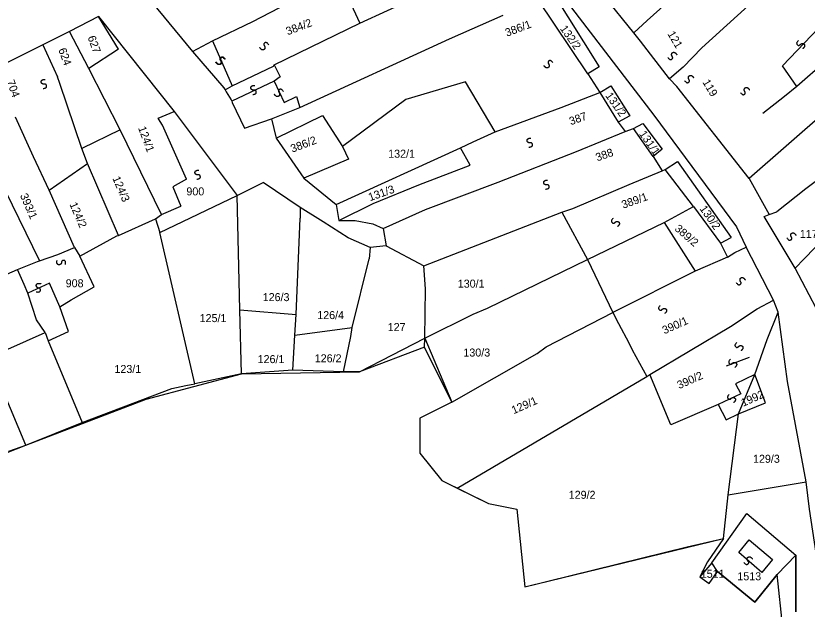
# Model space of a CAD drawing. Extents: x -581999 to -572728, y -1219553 to -1212032.
# Drawn here: x -577580.3 to -577382.6, y -1215951.5 to -1215803.1 of the extents above; entities that cross this region are included whole.
import ezdxf

# ---------------------------------------------------------------- set-up
doc = ezdxf.new("R2010")
doc.units = 0
for name, color, linetype in [('Vrstva 1', 7, 'Continuous'), ('Vrstva 2', 7, 'Continuous'), ('Vrstva 4', 7, 'Continuous'), ('Vrstva 6', 7, 'Continuous'), ('Vrstva 63', 7, 'Continuous')]:
    doc.layers.add(name, color=color, linetype=linetype)

msp = doc.modelspace()

# ---------------------------------------------------------------- linework, layer by layer
at = {"layer": 'Vrstva 1'}
for p, q in [((-577422.648, -1215804.265), (-577425.981, -1215807.36)), ((-577413.636, -1215815.975), (-577417.003, -1215818.866)), ((-577371.779, -1215821.535), (-577397.14, -1215843.8)), ((-577515.277, -1215833.708), (-577508.371, -1215843.674)), ((-577393.383, -1215853.261), (-577392.107, -1215852.76)), ((-577385.654, -1215866.256), (-577393.383, -1215853.261)), ((-577391.042, -1215874.211), (-577397.913, -1215860.961)), ((-577385.654, -1215866.256), (-577383.361, -1215863.881)), ((-577380.404, -1215876.241), (-577385.654, -1215866.256)), ((-577395.126, -1215876.399), (-577391.042, -1215874.211)), ((-577389.876, -1215877.22), (-577391.042, -1215874.211)), ((-577524.331, -1215876.673), (-577510.331, -1215877.767)), ((-577401.834, -1215880.777), (-577395.126, -1215876.399)), ((-577392.647, -1215884.059), (-577389.876, -1215877.22)), ((-577387.542, -1215894.592), (-577389.876, -1215877.22)), ((-577510.623, -1215882.965), (-577496.331, -1215881.05)), ((-577429.802, -1215880.078), (-577427.184, -1215884.891)), ((-577421.958, -1215892.814), (-577401.834, -1215880.777)), ((-577427.184, -1215884.891), (-577426.358, -1215886.629)), ((-577395.709, -1215892.814), (-577392.647, -1215884.059)), ((-577426.358, -1215886.629), (-577422.695, -1215893.339)), ((-577416.708, -1215905.398), (-577421.958, -1215892.814)), ((-577399.792, -1215902.662), (-577395.709, -1215892.814)), ((-577393.084, -1215899.926), (-577395.709, -1215892.814)), ((-577382.876, -1215919.624), (-577387.542, -1215894.592)), ((-577471.38, -1215899.731), (-577479.415, -1215903.757)), ((-577404.896, -1215900.337), (-577416.708, -1215905.398)), ((-577404.896, -1215900.337), (-577402.855, -1215904.167)), ((-577399.792, -1215902.662), (-577393.084, -1215899.926)), ((-577402.855, -1215904.167), (-577399.792, -1215902.662)), ((-577402.417, -1215922.906), (-577399.792, -1215902.662)), ((-577479.415, -1215903.757), (-577479.415, -1215912.511)), ((-577582.079, -1215911.964), (-577577.812, -1215910.442)), ((-577479.415, -1215912.511), (-577473.874, -1215919.35)), ((-577473.874, -1215919.35), (-577470.082, -1215921.265)), ((-577402.417, -1215922.906), (-577382.876, -1215919.624)), ((-577470.082, -1215921.265), (-577462.207, -1215925.095)), ((-577403.584, -1215933.849), (-577402.417, -1215922.906)), ((-577462.207, -1215925.095), (-577455.207, -1215926.463)), ((-577455.207, -1215926.463), (-577453.166, -1215945.886)), ((-577406.5, -1215939.868), (-577397.75, -1215927.557)), ((-577397.75, -1215927.557), (-577385.501, -1215937.953)), ((-577453.166, -1215945.886), (-577403.584, -1215933.849)), ((-577385.484, -1215952.122), (-577385.501, -1215937.953)), ((-577406.5, -1215939.868), (-577409.417, -1215943.424)), ((-577407.084, -1215945.066), (-577405.042, -1215942.056)), ((-577409.417, -1215943.424), (-577407.084, -1215945.066)), ((-577383.717, -1216002.678), (-577390.123, -1215942.798))]:
    msp.add_line(p, q, dxfattribs=at)
for points in [[(-577415.225, -1215820.765), (-577417.003, -1215818.866), (-577424.293, -1215809.474), (-577425.981, -1215807.36), (-577433.385, -1215798.112), (-577434.793, -1215796.187), (-577436.416, -1215793.567), (-577447.16, -1215776.59), (-577450.88, -1215770.44), (-577453.896, -1215765.669), (-577462.159, -1215751.762), (-577469.308, -1215740.589), (-577470.545, -1215738.478), (-577475.958, -1215729.249), (-577483.606, -1215715.574), (-577485.422, -1215712.277), (-577489.417, -1215702.652), (-577494.758, -1215693.186)], [(-577496.282, -1215710.3), (-577479.426, -1215742.275), (-577461.278, -1215772.317), (-577446.155, -1215794.936), (-577420.966, -1215827.922), (-577400.326, -1215855.892), (-577397.913, -1215860.961)], [(-577499.385, -1215794.155), (-577494.35, -1215804.949)], [(-577549.177, -1215796.215), (-577536.187, -1215812.009)], [(-577408.917, -1215811.092), (-577391.151, -1215794.873)], [(-577449.81, -1215798.999), (-577446.325, -1215797.019), (-577434.643, -1215815.868), (-577437.449, -1215817.602)], [(-577413.845, -1215796.392), (-577422.648, -1215804.265)], [(-577521.147, -1215804.547), (-577512.304, -1215799.926)], [(-577494.35, -1215804.949), (-577480.581, -1215798.517)], [(-577437.449, -1215817.602), (-577449.81, -1215798.999)], [(-577559.683, -1215803.248), (-577566.876, -1215807.026)], [(-577554.705, -1215811.481), (-577559.683, -1215803.248)], [(-577559.683, -1215803.248), (-577540.742, -1215827.02)], [(-577472.01, -1215808.911), (-577458.586, -1215802.977)], [(-577531.179, -1215809.331), (-577521.147, -1215804.547)], [(-577515.771, -1215815.342), (-577494.35, -1215804.949)], [(-577566.876, -1215807.026), (-577573.596, -1215810.33)], [(-577562.096, -1215816.291), (-577566.876, -1215807.026)], [(-577536.187, -1215812.009), (-577531.179, -1215809.331)], [(-577509.402, -1215826.062), (-577472.01, -1215808.911)], [(-577573.596, -1215810.33), (-577585.958, -1215816.562)], [(-577573.596, -1215810.33), (-577569.869, -1215818.407)], [(-577554.705, -1215811.481), (-577562.096, -1215816.291)], [(-577536.187, -1215812.009), (-577528.351, -1215821.115), (-577528.052, -1215821.631), (-577527.753, -1215822.148), (-577526.5, -1215824.104), (-577526.37, -1215824.455)], [(-577413.636, -1215815.975), (-577408.917, -1215811.092)], [(-577526.314, -1215820.623), (-577515.942, -1215815.674)], [(-577515.942, -1215815.674), (-577515.771, -1215815.342)], [(-577554.287, -1215831.612), (-577562.096, -1215816.291)], [(-577437.449, -1215817.602), (-577434.448, -1215822.273)], [(-577569.288, -1215820.069), (-577569.869, -1215818.407)], [(-577460.601, -1215832.153), (-577467.971, -1215819.61), (-577482.914, -1215824.049), (-577498.742, -1215835.782)], [(-577563.834, -1215836.332), (-577569.288, -1215820.069)], [(-577528.052, -1215821.631), (-577526.314, -1215820.623)], [(-577434.448, -1215822.273), (-577431.727, -1215820.622), (-577426.938, -1215828.094), (-577429.827, -1215829.745)], [(-577397.14, -1215843.8), (-577415.225, -1215820.765)], [(-577444.127, -1215826.06), (-577434.448, -1215822.273)], [(-577434.448, -1215822.273), (-577429.827, -1215829.745)], [(-577526.37, -1215824.455), (-577526.239, -1215824.806), (-577523.236, -1215831.201), (-577516.441, -1215828.896)], [(-577544.748, -1215828.671), (-577540.742, -1215827.02)], [(-577540.742, -1215827.02), (-577525.022, -1215848.011)], [(-577516.441, -1215828.896), (-577509.402, -1215826.062)], [(-577460.601, -1215832.153), (-577444.127, -1215826.06)], [(-577575.864, -1215838.36), (-577580.379, -1215828.477)], [(-577544.228, -1215829.545), (-577544.748, -1215828.671)], [(-577537.658, -1215843.952), (-577543.709, -1215830.418), (-577544.228, -1215829.545)], [(-577516.441, -1215828.896), (-577515.277, -1215833.708)], [(-577515.277, -1215833.708), (-577503.718, -1215828.077), (-577498.742, -1215835.782)], [(-577429.827, -1215829.745), (-577428.144, -1215832.069)], [(-577554.287, -1215831.612), (-577563.834, -1215836.332)], [(-577543.932, -1215852.829), (-577554.287, -1215831.612)], [(-577428.144, -1215832.069), (-577426.022, -1215831.329)], [(-577426.022, -1215831.329), (-577423.728, -1215830.008), (-577418.849, -1215836.485), (-577421.145, -1215838.301)], [(-577421.145, -1215838.301), (-577426.022, -1215831.329)], [(-577361.94, -1215830.639), (-577382.958, -1215846.359)], [(-577589.92, -1215832.782), (-577574.41, -1215864.384)], [(-577466.037, -1215834.627), (-577460.601, -1215832.153)], [(-577440.287, -1215837.01), (-577428.144, -1215832.069)], [(-577498.742, -1215835.782), (-577497.231, -1215838.936), (-577508.371, -1215843.674)], [(-577469.266, -1215836.11), (-577466.037, -1215834.627)], [(-577562.441, -1215840.011), (-577563.834, -1215836.332)], [(-577500.264, -1215850.325), (-577469.266, -1215836.11)], [(-577479.645, -1215845.383), (-577466.808, -1215840.478), (-577469.266, -1215836.11)], [(-577459.818, -1215844.753), (-577440.287, -1215837.01)], [(-577572.014, -1215846.752), (-577575.864, -1215838.36)], [(-577421.145, -1215838.301), (-577418.878, -1215841.871)], [(-577418.112, -1215841.54), (-577415.053, -1215839.56), (-577401.62, -1215858.525)], [(-577572.014, -1215846.752), (-577562.441, -1215840.011)], [(-577554.645, -1215858.055), (-577562.441, -1215840.011)], [(-577418.878, -1215841.871), (-577418.112, -1215841.54)], [(-577411.045, -1215850.838), (-577418.112, -1215841.54)], [(-577508.371, -1215843.674), (-577500.264, -1215850.325)], [(-577427.112, -1215845.33), (-577418.878, -1215841.871)], [(-577537.658, -1215843.952), (-577541.061, -1215845.853), (-577539.101, -1215850.707)], [(-577525.022, -1215848.011), (-577518.542, -1215844.825)], [(-577509.307, -1215851.026), (-577518.542, -1215844.825)], [(-577491.085, -1215850.058), (-577479.645, -1215845.383)], [(-577477.99, -1215851.506), (-577459.818, -1215844.753)], [(-577441.209, -1215851.262), (-577427.112, -1215845.33)], [(-577397.14, -1215843.8), (-577392.107, -1215852.76), (-577390.24, -1215852.101)], [(-577565.626, -1215861.056), (-577572.014, -1215846.752)], [(-577382.958, -1215846.359), (-577390.24, -1215852.101)], [(-577544.322, -1215857.31), (-577525.022, -1215848.011)], [(-577523.945, -1215892.66), (-577524.331, -1215876.673), (-577525.022, -1215848.011)], [(-577543.932, -1215852.829), (-577539.101, -1215850.707)], [(-577491.775, -1215861.065), (-577497.277, -1215858.623), (-577503.531, -1215854.644), (-577509.307, -1215851.026)], [(-577509.307, -1215851.026), (-577509.299, -1215853.698)], [(-577500.264, -1215850.325), (-577499.606, -1215854.304), (-577495.537, -1215854.314)], [(-577499.606, -1215854.304), (-577491.085, -1215850.058)], [(-577488.596, -1215856.32), (-577477.99, -1215851.506)], [(-577443.925, -1215852.25), (-577441.209, -1215851.262)], [(-577418.352, -1215854.796), (-577411.045, -1215850.838)], [(-577411.045, -1215850.838), (-577404.319, -1215859.966)], [(-577545.465, -1215853.893), (-577543.932, -1215852.829)], [(-577478.4, -1215865.594), (-577443.925, -1215852.25)], [(-577443.925, -1215852.25), (-577437.547, -1215864.031)], [(-577554.645, -1215858.055), (-577545.465, -1215853.893)], [(-577545.465, -1215853.893), (-577544.322, -1215857.31)], [(-577511.13, -1215891.74), (-577510.623, -1215882.965), (-577510.331, -1215877.767), (-577509.299, -1215853.698)], [(-577495.537, -1215854.314), (-577491.133, -1215855.154)], [(-577491.133, -1215855.154), (-577488.596, -1215856.32)], [(-577437.547, -1215864.031), (-577418.352, -1215854.796)], [(-577418.352, -1215854.796), (-577410.584, -1215866.95)], [(-577535.592, -1215895.123), (-577544.322, -1215857.31)], [(-577488.596, -1215856.32), (-577487.77, -1215860.632)], [(-577564.323, -1215863.215), (-577555.127, -1215858.138), (-577554.645, -1215858.055)], [(-577404.319, -1215859.966), (-577401.62, -1215858.525)], [(-577377.943, -1215858.301), (-577383.361, -1215863.881)], [(-577569.79, -1215862.804), (-577565.626, -1215861.056)], [(-577565.626, -1215861.056), (-577564.323, -1215863.215)], [(-577491.775, -1215861.065), (-577492.085, -1215863.913)], [(-577487.77, -1215860.632), (-577491.775, -1215861.065)], [(-577487.77, -1215860.632), (-577478.4, -1215865.594)], [(-577404.319, -1215859.966), (-577402.527, -1215863.502)], [(-577400.736, -1215862.299), (-577397.913, -1215860.961)], [(-577574.41, -1215864.384), (-577569.79, -1215862.804)], [(-577566.519, -1215874.138), (-577560.752, -1215870.904), (-577564.323, -1215863.215)], [(-577402.527, -1215863.502), (-577410.584, -1215866.95), (-577431.2, -1215877.289)], [(-577402.527, -1215863.502), (-577400.736, -1215862.299)], [(-577579.863, -1215866.565), (-577574.893, -1215864.549), (-577574.41, -1215864.384)], [(-577498.453, -1215892.104), (-577496.647, -1215883.339), (-577496.331, -1215881.05), (-577492.085, -1215863.913)], [(-577462.522, -1215876.236), (-577437.547, -1215864.031)], [(-577437.547, -1215864.031), (-577431.2, -1215877.289)], [(-577583.893, -1215868.313), (-577579.863, -1215866.565)], [(-577578.236, -1215870.284), (-577579.863, -1215866.565)], [(-577478.023, -1215871.413), (-577478.4, -1215865.594)], [(-577577.325, -1215872.49), (-577578.236, -1215870.284)], [(-577478.112, -1215883.722), (-577478.023, -1215871.413)], [(-577575.17, -1215879.105), (-577577.325, -1215872.49)], [(-577569.288, -1215875.871), (-577566.519, -1215874.138)], [(-577572.198, -1215884.373), (-577567.13, -1215882.021), (-577569.288, -1215875.871)], [(-577466.099, -1215877.705), (-577462.522, -1215876.236)], [(-577447.828, -1215885.879), (-577431.2, -1215877.289)], [(-577431.2, -1215877.289), (-577429.802, -1215880.078)], [(-577572.992, -1215882.344), (-577575.17, -1215879.105)], [(-577478.112, -1215883.722), (-577466.099, -1215877.705)], [(-577572.992, -1215882.344), (-577572.198, -1215884.373)], [(-577572.198, -1215884.373), (-577563.712, -1215904.796)], [(-577478.241, -1215885.973), (-577478.112, -1215883.722)], [(-577478.241, -1215885.973), (-577494.459, -1215892.113), (-577498.453, -1215892.104)], [(-577471.38, -1215899.731), (-577478.241, -1215885.973)], [(-577450.058, -1215887.576), (-577447.828, -1215885.879)], [(-577577.812, -1215910.442), (-577587.098, -1215888.53)], [(-577471.38, -1215899.731), (-577450.058, -1215887.576)], [(-577523.945, -1215892.66), (-577535.592, -1215895.123)], [(-577511.13, -1215891.74), (-577523.945, -1215892.66)], [(-577498.453, -1215892.104), (-577511.13, -1215891.74)], [(-577470.082, -1215921.265), (-577422.695, -1215893.339), (-577421.958, -1215892.814)], [(-577537.827, -1215895.593), (-577535.592, -1215895.123)], [(-577563.712, -1215904.796), (-577541.358, -1215896.296), (-577537.827, -1215895.593)], [(-577577.812, -1215910.442), (-577563.712, -1215904.796)], [(-577336.685, -1216229.853), (-577344.604, -1216184.06), (-577346.605, -1216163.466), (-577350.92, -1216142.953), (-577354.284, -1216116.492), (-577361.427, -1216076.284), (-577364.717, -1216056.777), (-577372.37, -1216002.838), (-577378.296, -1215951.208), (-577382.031, -1215926.496), (-577382.876, -1215919.624)], [(-577385.501, -1215937.953), (-577390.123, -1215942.798), (-577395.709, -1215949.716)], [(-577395.709, -1215949.716), (-577405.042, -1215942.056), (-577406.5, -1215939.868)]]:
    msp.add_lwpolyline(points, dxfattribs=at)
at = {"layer": 'Vrstva 4'}
for p, q in [((-577377.931, -1215814.364), (-577385.221, -1215820.83)), ((-577388.282, -1215823.308), (-577393.726, -1215827.538)), ((-577397.167, -1215888.573), (-577402.855, -1215890.762)), ((-577395.709, -1215892.814), (-577400.521, -1215895.139)), ((-577400.521, -1215895.139), (-577399.209, -1215897.601)), ((-577399.209, -1215897.601), (-577404.896, -1215900.337)), ((-577399.734, -1215937.323), (-577397.167, -1215934.123)), ((-577397.167, -1215934.123), (-577391.334, -1215939.047)), ((-577393.959, -1215942.33), (-577399.734, -1215937.323)), ((-577391.334, -1215939.047), (-577393.959, -1215942.33))]:
    msp.add_line(p, q, dxfattribs=at)
for points in [[(-577385.221, -1215820.83), (-577388.789, -1215815.583), (-577377.892, -1215804.208), (-577372.798, -1215810.256)], [(-577531.179, -1215809.331), (-577526.314, -1215820.623)], [(-577515.771, -1215815.342), (-577514.26, -1215818.331), (-577515.792, -1215819.489)], [(-577515.792, -1215819.489), (-577526.37, -1215824.455)], [(-577515.792, -1215819.489), (-577513.273, -1215824.801), (-577510.213, -1215823.317), (-577509.402, -1215826.062)], [(-577385.221, -1215820.83), (-577388.282, -1215823.308)], [(-577569.288, -1215875.871), (-577571.906, -1215869.951), (-577577.325, -1215872.49)], [(-577587.098, -1215888.53), (-577572.992, -1215882.344)]]:
    msp.add_lwpolyline(points, dxfattribs=at)
at = {"layer": 'Vrstva 6'}
for points in [[(-577517.15, -1215810.35), (-577517.646, -1215809.652), (-577518.332, -1215809.979), (-577518.399, -1215810.38), (-577518.156, -1215810.72), (-577518.065, -1215811.05), (-577518.139, -1215811.34), (-577518.279, -1215811.524), (-577518.513, -1215811.657), (-577518.879, -1215811.63), (-577519.315, -1215811.201), (-577519.375, -1215811.029)], [(-577384.847, -1215809.288), (-577385.434, -1215809.91), (-577384.979, -1215810.519), (-577384.573, -1215810.507), (-577384.287, -1215810.202), (-577383.981, -1215810.048), (-577383.681, -1215810.064), (-577383.474, -1215810.166), (-577383.298, -1215810.369), (-577383.253, -1215810.733), (-577383.588, -1215811.245), (-577383.746, -1215811.337)], [(-577528.123, -1215814.019), (-577528.619, -1215813.321), (-577529.305, -1215813.648), (-577529.372, -1215814.049), (-577529.129, -1215814.389), (-577529.038, -1215814.719), (-577529.112, -1215815.009), (-577529.252, -1215815.193), (-577529.486, -1215815.326), (-577529.852, -1215815.299), (-577530.288, -1215814.87), (-577530.348, -1215814.698)], [(-577527.957, -1215814.019), (-577528.453, -1215813.321), (-577529.139, -1215813.648), (-577529.206, -1215814.049), (-577528.963, -1215814.389), (-577528.872, -1215814.719), (-577528.946, -1215815.009), (-577529.086, -1215815.193), (-577529.32, -1215815.326), (-577529.686, -1215815.299), (-577530.122, -1215814.87), (-577530.182, -1215814.698)], [(-577417.458, -1215813.499), (-577416.978, -1215814.206), (-577416.284, -1215813.895), (-577416.207, -1215813.495), (-577416.443, -1215813.15), (-577416.528, -1215812.818), (-577416.446, -1215812.528), (-577416.302, -1215812.348), (-577416.066, -1215812.22), (-577415.701, -1215812.256), (-577415.274, -1215812.695), (-577415.219, -1215812.868)], [(-577446.156, -1215814.853), (-577446.652, -1215814.155), (-577447.338, -1215814.482), (-577447.405, -1215814.883), (-577447.162, -1215815.223), (-577447.071, -1215815.553), (-577447.145, -1215815.843), (-577447.285, -1215816.027), (-577447.519, -1215816.16), (-577447.885, -1215816.133), (-577448.321, -1215815.704), (-577448.381, -1215815.532)], [(-577413.27, -1215819.274), (-577412.79, -1215819.981), (-577412.096, -1215819.67), (-577412.019, -1215819.27), (-577412.255, -1215818.925), (-577412.34, -1215818.593), (-577412.258, -1215818.303), (-577412.114, -1215818.123), (-577411.878, -1215817.995), (-577411.513, -1215818.031), (-577411.086, -1215818.47), (-577411.031, -1215818.643)], [(-577573.511, -1215821.291), (-577572.66, -1215821.202), (-577572.608, -1215820.444), (-577572.924, -1215820.188), (-577573.34, -1215820.233), (-577573.672, -1215820.151), (-577573.889, -1215819.943), (-577573.98, -1215819.731), (-577573.981, -1215819.462), (-577573.778, -1215819.157), (-577573.19, -1215818.987), (-577573.01, -1215819.02)], [(-577521.138, -1215822.792), (-577520.287, -1215822.703), (-577520.235, -1215821.945), (-577520.551, -1215821.689), (-577520.967, -1215821.734), (-577521.299, -1215821.652), (-577521.516, -1215821.444), (-577521.607, -1215821.232), (-577521.608, -1215820.963), (-577521.405, -1215820.658), (-577520.817, -1215820.488), (-577520.637, -1215820.521)], [(-577513.492, -1215822.024), (-577513.988, -1215821.326), (-577514.674, -1215821.653), (-577514.741, -1215822.054), (-577514.498, -1215822.394), (-577514.407, -1215822.724), (-577514.481, -1215823.014), (-577514.621, -1215823.198), (-577514.855, -1215823.331), (-577515.221, -1215823.304), (-577515.657, -1215822.875), (-577515.717, -1215822.703)], [(-577399.316, -1215822.271), (-577398.836, -1215822.978), (-577398.142, -1215822.667), (-577398.065, -1215822.267), (-577398.301, -1215821.922), (-577398.386, -1215821.59), (-577398.304, -1215821.3), (-577398.16, -1215821.12), (-577397.924, -1215820.992), (-577397.559, -1215821.028), (-577397.132, -1215821.467), (-577397.077, -1215821.64)], [(-577452.139, -1215835.966), (-577451.288, -1215835.877), (-577451.236, -1215835.119), (-577451.552, -1215834.863), (-577451.968, -1215834.908), (-577452.3, -1215834.826), (-577452.517, -1215834.618), (-577452.608, -1215834.406), (-577452.609, -1215834.137), (-577452.406, -1215833.832), (-577451.818, -1215833.662), (-577451.638, -1215833.695)], [(-577535.104, -1215843.97), (-577534.253, -1215843.881), (-577534.201, -1215843.123), (-577534.517, -1215842.867), (-577534.933, -1215842.912), (-577535.265, -1215842.83), (-577535.482, -1215842.622), (-577535.573, -1215842.41), (-577535.574, -1215842.141), (-577535.371, -1215841.836), (-577534.783, -1215841.666), (-577534.603, -1215841.699)], [(-577447.983, -1215846.472), (-577447.132, -1215846.383), (-577447.08, -1215845.625), (-577447.396, -1215845.369), (-577447.812, -1215845.414), (-577448.144, -1215845.332), (-577448.361, -1215845.124), (-577448.452, -1215844.912), (-577448.453, -1215844.643), (-577448.25, -1215844.338), (-577447.662, -1215844.168), (-577447.482, -1215844.201)], [(-577431.117, -1215853.756), (-577431.704, -1215854.378), (-577431.249, -1215854.987), (-577430.843, -1215854.975), (-577430.557, -1215854.67), (-577430.251, -1215854.516), (-577429.951, -1215854.532), (-577429.744, -1215854.634), (-577429.568, -1215854.837), (-577429.523, -1215855.201), (-577429.858, -1215855.713), (-577430.016, -1215855.805)], [(-577387.697, -1215858.656), (-577387.217, -1215859.363), (-577386.523, -1215859.052), (-577386.446, -1215858.652), (-577386.682, -1215858.307), (-577386.767, -1215857.975), (-577386.685, -1215857.685), (-577386.541, -1215857.505), (-577386.305, -1215857.377), (-577385.94, -1215857.413), (-577385.513, -1215857.852), (-577385.458, -1215858.025)], [(-577567.901, -1215865.268), (-577567.806, -1215864.417), (-577568.536, -1215864.205), (-577568.853, -1215864.459), (-577568.898, -1215864.875), (-577569.049, -1215865.182), (-577569.298, -1215865.349), (-577569.525, -1215865.393), (-577569.788, -1215865.337), (-577570.043, -1215865.073), (-577570.083, -1215864.463), (-577570.013, -1215864.294)], [(-577400.375, -1215869.811), (-577399.895, -1215870.518), (-577399.201, -1215870.207), (-577399.124, -1215869.807), (-577399.36, -1215869.462), (-577399.445, -1215869.13), (-577399.363, -1215868.84), (-577399.219, -1215868.66), (-577398.983, -1215868.532), (-577398.618, -1215868.568), (-577398.191, -1215869.007), (-577398.136, -1215869.18)], [(-577575.203, -1215872.142), (-577574.362, -1215872.294), (-577574.099, -1215871.58), (-577574.331, -1215871.246), (-577574.743, -1215871.173), (-577575.039, -1215871.001), (-577575.189, -1215870.74), (-577575.217, -1215870.511), (-577575.143, -1215870.253), (-577574.862, -1215870.017), (-577574.25, -1215870.019), (-577574.087, -1215870.101)], [(-577419.339, -1215875.514), (-577419.926, -1215876.136), (-577419.471, -1215876.745), (-577419.065, -1215876.733), (-577418.779, -1215876.428), (-577418.473, -1215876.274), (-577418.173, -1215876.29), (-577417.966, -1215876.392), (-577417.79, -1215876.595), (-577417.745, -1215876.959), (-577418.08, -1215877.471), (-577418.238, -1215877.563)], [(-577400.254, -1215884.8), (-577400.841, -1215885.422), (-577400.386, -1215886.031), (-577399.98, -1215886.019), (-577399.694, -1215885.714), (-577399.388, -1215885.56), (-577399.088, -1215885.576), (-577398.881, -1215885.678), (-577398.705, -1215885.881), (-577398.66, -1215886.245), (-577398.995, -1215886.757), (-577399.153, -1215886.849)], [(-577401.825, -1215889), (-577402.412, -1215889.622), (-577401.957, -1215890.231), (-577401.551, -1215890.219), (-577401.265, -1215889.914), (-577400.959, -1215889.76), (-577400.659, -1215889.776), (-577400.452, -1215889.878), (-577400.276, -1215890.081), (-577400.231, -1215890.445), (-577400.566, -1215890.957), (-577400.724, -1215891.049)], [(-577402.129, -1215897.793), (-577402.716, -1215898.415), (-577402.261, -1215899.024), (-577401.855, -1215899.012), (-577401.569, -1215898.707), (-577401.263, -1215898.553), (-577400.963, -1215898.569), (-577400.756, -1215898.671), (-577400.58, -1215898.874), (-577400.535, -1215899.238), (-577400.87, -1215899.75), (-577401.028, -1215899.842)], [(-577398.466, -1215939.853), (-577397.89, -1215940.485), (-577397.248, -1215940.078), (-577397.229, -1215939.672), (-577397.512, -1215939.364), (-577397.642, -1215939.047), (-577397.603, -1215938.749), (-577397.486, -1215938.55), (-577397.27, -1215938.39), (-577396.904, -1215938.373), (-577396.419, -1215938.746), (-577396.339, -1215938.911)]]:
    msp.add_open_spline(points, degree=2, dxfattribs=at)
at = {"layer": 'Vrstva 63'}
for p, q in [((-577494.459, -1215892.113), (-577478.112, -1215883.722)), ((-577478.112, -1215883.722), (-577471.38, -1215899.731)), ((-577547.792, -1215898.978), (-577523.945, -1215892.66)), ((-577523.945, -1215892.66), (-577494.459, -1215892.113)), ((-577577.812, -1215910.442), (-577547.792, -1215898.978)), ((-577471.38, -1215899.731), (-577479.415, -1215903.757)), ((-577479.415, -1215903.757), (-577479.415, -1215912.511)), ((-577594.062, -1215916.893), (-577577.812, -1215910.442)), ((-577479.415, -1215912.511), (-577473.874, -1215919.35)), ((-577473.874, -1215919.35), (-577462.207, -1215925.095)), ((-577462.207, -1215925.095), (-577455.207, -1215926.463)), ((-577455.207, -1215926.463), (-577453.166, -1215945.886)), ((-577412.602, -1215935.864), (-577403.584, -1215933.849)), ((-577403.584, -1215933.849), (-577407.549, -1215939.684)), ((-577453.166, -1215945.886), (-577412.602, -1215935.864)), ((-577390.123, -1215942.798), (-577385.501, -1215937.953)), ((-577385.501, -1215937.953), (-577385.484, -1215952.122)), ((-577407.549, -1215939.684), (-577409.417, -1215943.424)), ((-577407.084, -1215945.066), (-577405.042, -1215942.056)), ((-577405.042, -1215942.056), (-577395.709, -1215949.716)), ((-577409.417, -1215943.424), (-577407.084, -1215945.066)), ((-577395.709, -1215949.716), (-577390.123, -1215942.798))]:
    msp.add_line(p, q, dxfattribs=at)

# ---------------------------------------------------------------- texts
at = {"layer": 'Vrstva 2'}
for s, rotation, p in [('384/2', 20.76362, (-577512.404, -1215807.997)), ('386/1', 20.76362, (-577457.637, -1215808.361)), ('132/2', 305.02608, (-577444.467, -1215806.328)), ('627', 290.14851, (-577562.422, -1215808.486)), ('121', 300.74266, (-577417.616, -1215807.633)), ('624', 290.14851, (-577569.732, -1215811.568)), ('704', 290.14851, (-577582.647, -1215819.535)), ('119', 300.74266, (-577408.86, -1215819.7)), ('131/2', 305.02608, (-577433.144, -1215823.092)), ('387', 19.49204, (-577441.683, -1215830.489)), ('124/1', 290.14851, (-577549.8, -1215831.143)), ('386/2', 20.76362, (-577511.24, -1215837.347)), ('131/1', 305.02608, (-577424.713, -1215832.671)), ('388', 19.49204, (-577435.069, -1215839.545)), ('124/3', 293.42276, (-577556.239, -1215843.725)), ('131/3', 19.49204, (-577491.849, -1215849.492)), ('393/1', 293.42276, (-577579.323, -1215848.029)), ('389/1', 19.49204, (-577428.593, -1215851.368)), ('124/2', 293.42276, (-577566.961, -1215850.219)), ('130/2', 305.02608, (-577409.609, -1215851.357)), ('389/2', 319.07691, (-577415.915, -1215856.596)), ('390/1', 23.79993, (-577418.31, -1215882.766)), ('390/2', 23.79993, (-577414.608, -1215896.475)), ('1992', 23.79993, (-577398.629, -1215900.882)), ('129/1', 23.79993, (-577455.966, -1215902.759))]:
    msp.add_text(s, height=2, rotation=rotation, dxfattribs=at).set_placement(p)
for s, p in [('132/1', (-577487.302, -1215838.598)), ('900', (-577537.707, -1215848.015)), ('117', (-577384.477, -1215858.653)), ('908', (-577567.861, -1215870.992)), ('130/1', (-577469.922, -1215871.089)), ('126/3', (-577518.65, -1215874.459)), ('126/4', (-577505.023, -1215878.952)), ('125/1', (-577534.404, -1215879.701)), ('127', (-577487.424, -1215881.948)), ('130/3', (-577468.519, -1215888.314)), ('126/1', (-577519.917, -1215889.955)), ('126/2', (-577505.651, -1215889.758)), ('123/1', (-577555.681, -1215892.433)), ('129/3', (-577396.171, -1215914.882)), ('129/2', (-577442.209, -1215923.887)), ('1511', (-577409.225, -1215943.636)), ('1513', (-577400.085, -1215944.268))]:
    msp.add_text(s, height=2, dxfattribs=at).set_placement(p)

doc.saveas('drawing.dxf')
